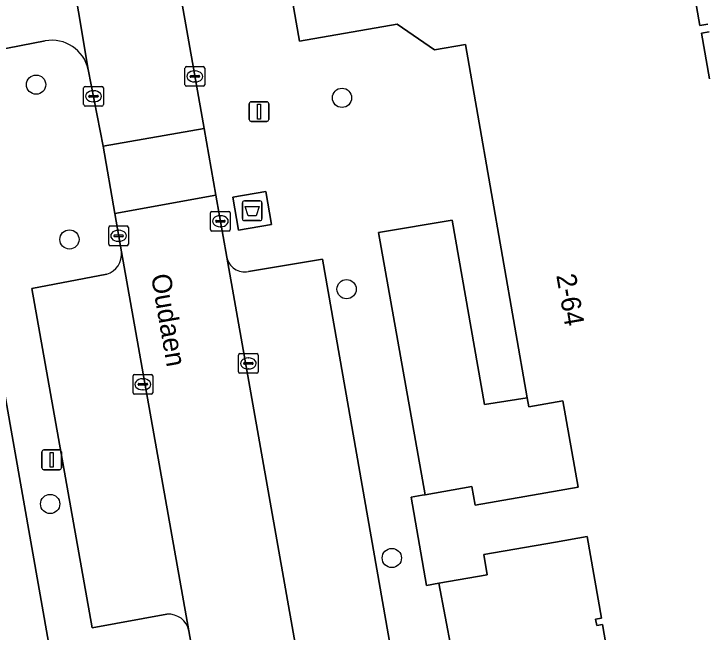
# Model space of a CAD drawing. Extents: x 157793 to 159380, y 380877 to 382313.
# Drawn here: x 158442.91 to 158478.12, y 381309.75 to 381341.14 of the extents above; entities that cross this region are included whole.
import ezdxf

# ---------------------------------------------------------------- set-up
doc = ezdxf.new("R2010")
doc.units = 0
for name, color, linetype in [('IMGEO_Afval_apart_plaats', 7, 'Continuous'), ('IMGEO_Boom', 7, 'Continuous'), ('IMGEO_Erf', 7, 'Continuous'), ('IMGEO_Kolk', 7, 'Continuous'), ('IMGEO_Lichtmast', 7, 'Continuous'), ('IMGEO_Openbare_ruimte_label', 7, 'Continuous'), ('IMGEO_Pand', 7, 'Continuous'), ('IMGEO_Pand_nummerreeks', 7, 'Continuous'), ('IMGEO_Parkeervlak_open', 7, 'Continuous'), ('IMGEO_Rijbaan_lokaal_open', 7, 'Continuous'), ('IMGEO_Voetpad_gesloten', 7, 'Continuous'), ('IMGEO_Voetpad_open', 7, 'Continuous')]:
    doc.layers.add(name, color=color, linetype=linetype)

msp = doc.modelspace()

# ---------------------------------------------------------------- linework, layer by layer
at = {"layer": 'IMGEO_Afval_apart_plaats'}
for p, q in [((158454.619, 381331.642), (158455.409, 381331.642)), ((158455.409, 381331.642), (158454.619, 381331.642)), ((158454.519, 381330.742), (158454.519, 381331.542)), ((158454.519, 381331.542), (158454.519, 381330.742)), ((158455.509, 381331.542), (158455.509, 381330.742)), ((158455.509, 381330.742), (158455.509, 381331.542)), ((158455.409, 381330.642), (158454.619, 381330.642)), ((158454.619, 381330.642), (158455.409, 381330.642))]:
    msp.add_line(p, q, dxfattribs=at)
msp.add_lwpolyline([(158454.662, 381331.356), (158455.366, 381331.356), (158455.217, 381330.886), (158454.811, 381330.886), (158454.662, 381331.356)], dxfattribs=at)
for centre, start, end in [((158454.619, 381331.542), 90, 180), ((158454.619, 381331.542), 90, 180), ((158455.409, 381331.542), 0, 90), ((158455.409, 381331.542), 360, 90), ((158454.619, 381330.742), 180, 270), ((158454.619, 381330.742), 180, 270), ((158455.409, 381330.742), 270, 0), ((158455.409, 381330.742), 270, 0)]:
    msp.add_arc(centre, 0.1, start, end, dxfattribs=at)
at = {"layer": 'IMGEO_Boom'}
for centre in [(158444.039, 381337.544), (158459.577, 381336.872), (158445.733, 381329.684), (158459.809, 381327.16), (158444.755, 381316.254), (158462.106, 381313.512)]:
    msp.add_circle(centre, 0.489, dxfattribs=at)
at = {"layer": 'IMGEO_Erf'}
for points in [[(158476.838, 381345.776), (158477.75, 381340.542), (158478.151, 381340.612)], [(158478.219, 381340.221), (158477.833, 381340.153), (158478.236, 381337.845)], [(158445.137, 381306.551), (158439.742, 381337.106)]]:
    msp.add_lwpolyline(points, dxfattribs=at)
for points in [[(158463.803, 381316.722), (158466.171, 381317.135), (158466.336, 381316.189), (158469.924, 381316.814), (158471.566, 381317.1), (158470.801, 381321.496), (158469.06, 381321.193), (158468.982, 381321.644), (158466.811, 381321.311), (158465.166, 381330.661), (158461.435, 381330.041)], [(158466.956, 381312.653), (158464.5, 381312.226), (158465.785, 381305.462), (158468.237, 381305.889), (158468.391, 381305.005), (158471.933, 381305.622), (158473.544, 381305.902), (158472.806, 381310.138), (158472.513, 381310.087), (158472.457, 381310.411), (158472.755, 381310.463), (158472.034, 381314.598), (158470.42, 381314.317), (158466.776, 381313.683)]]:
    msp.add_lwpolyline(points, close=True, dxfattribs=at)
at = {"layer": 'IMGEO_Kolk'}
for p, q in [((158451.602, 381337.535), (158451.602, 381338.387)), ((158451.677, 381338.461), (158452.529, 381338.461)), ((158452.603, 381338.387), (158452.603, 381337.535)), ((158451.861, 381337.955), (158451.861, 381337.967)), ((158451.904, 381338.004), (158452.302, 381338.004)), ((158452.09, 381338.241), (158452.115, 381338.241)), ((158452.345, 381337.967), (158452.345, 381337.955)), ((158452.299, 381337.918), (158451.901, 381337.918)), ((158452.113, 381337.681), (158452.088, 381337.681)), ((158446.455, 381336.527), (158446.455, 381337.379)), ((158446.53, 381337.453), (158447.382, 381337.453)), ((158447.456, 381337.379), (158447.456, 381336.527)), ((158452.529, 381337.461), (158451.677, 381337.461)), ((158446.714, 381336.947), (158446.714, 381336.959)), ((158447.152, 381336.91), (158446.754, 381336.91)), ((158446.757, 381336.996), (158447.155, 381336.996)), ((158446.943, 381337.233), (158446.968, 381337.233)), ((158447.198, 381336.959), (158447.198, 381336.947)), ((158446.966, 381336.673), (158446.941, 381336.673)), ((158447.382, 381336.453), (158446.53, 381336.453)), ((158452.898, 381330.184), (158452.898, 381331.036)), ((158452.973, 381331.11), (158453.825, 381331.11)), ((158453.899, 381331.036), (158453.899, 381330.184)), ((158453.157, 381330.604), (158453.157, 381330.616)), ((158453.595, 381330.567), (158453.197, 381330.567)), ((158453.2, 381330.653), (158453.598, 381330.653)), ((158453.386, 381330.89), (158453.411, 381330.89)), ((158453.641, 381330.616), (158453.641, 381330.604)), ((158447.728, 381329.442), (158447.728, 381330.294)), ((158447.803, 381330.368), (158448.655, 381330.368)), ((158448.729, 381330.294), (158448.729, 381329.442)), ((158453.409, 381330.33), (158453.384, 381330.33)), ((158447.987, 381329.862), (158447.987, 381329.874)), ((158448.03, 381329.911), (158448.428, 381329.911)), ((158448.216, 381330.148), (158448.241, 381330.148)), ((158448.471, 381329.874), (158448.471, 381329.862)), ((158453.825, 381330.11), (158452.973, 381330.11)), ((158448.425, 381329.825), (158448.027, 381329.825)), ((158448.239, 381329.588), (158448.214, 381329.588)), ((158448.655, 381329.368), (158447.803, 381329.368)), ((158454.395, 381323.888), (158455.247, 381323.888)), ((158454.32, 381322.962), (158454.32, 381323.814)), ((158454.808, 381323.668), (158454.833, 381323.668)), ((158455.321, 381323.814), (158455.321, 381322.962)), ((158454.579, 381323.382), (158454.579, 381323.394)), ((158455.017, 381323.345), (158454.619, 381323.345)), ((158454.622, 381323.431), (158455.02, 381323.431)), ((158455.063, 381323.394), (158455.063, 381323.382)), ((158449.037, 381322.83), (158449.889, 381322.83)), ((158455.247, 381322.888), (158454.395, 381322.888)), ((158454.831, 381323.108), (158454.806, 381323.108)), ((158448.962, 381321.904), (158448.962, 381322.756)), ((158449.45, 381322.61), (158449.475, 381322.61)), ((158449.963, 381322.756), (158449.963, 381321.904)), ((158449.221, 381322.324), (158449.221, 381322.336)), ((158449.659, 381322.287), (158449.261, 381322.287)), ((158449.264, 381322.373), (158449.662, 381322.373)), ((158449.705, 381322.336), (158449.705, 381322.324)), ((158449.889, 381321.83), (158449.037, 381321.83)), ((158449.473, 381322.05), (158449.448, 381322.05))]:
    msp.add_line(p, q, dxfattribs=at)
for points in [[(158451.602, 381337.535), (158451.602, 381338.387)], [(158451.677, 381338.461), (158452.529, 381338.461)], [(158452.603, 381338.387), (158452.603, 381337.535)], [(158446.455, 381336.527), (158446.455, 381337.379)], [(158446.53, 381337.453), (158447.382, 381337.453)], [(158447.456, 381337.379), (158447.456, 381336.527)], [(158452.529, 381337.461), (158451.677, 381337.461)], [(158447.382, 381336.453), (158446.53, 381336.453)], [(158452.898, 381330.184), (158452.898, 381331.036)], [(158452.973, 381331.11), (158453.825, 381331.11)], [(158453.899, 381331.036), (158453.899, 381330.184)], [(158447.728, 381329.442), (158447.728, 381330.294)], [(158447.803, 381330.368), (158448.655, 381330.368)], [(158448.729, 381330.294), (158448.729, 381329.442)], [(158453.825, 381330.11), (158452.973, 381330.11)], [(158448.655, 381329.368), (158447.803, 381329.368)], [(158454.395, 381323.888), (158455.247, 381323.888)], [(158454.32, 381322.962), (158454.32, 381323.814)], [(158455.321, 381323.814), (158455.321, 381322.962)], [(158449.037, 381322.83), (158449.889, 381322.83)], [(158455.247, 381322.888), (158454.395, 381322.888)], [(158448.962, 381321.904), (158448.962, 381322.756)], [(158449.963, 381322.756), (158449.963, 381321.904)], [(158449.889, 381321.83), (158449.037, 381321.83)]]:
    msp.add_lwpolyline(points, dxfattribs=at)
for centre, radius, start, end in [((158451.679, 381338.385), 0.0765, 91.552, 178.448), ((158451.679, 381338.385), 0.0765, 91.552, 178.448), ((158452.527, 381338.385), 0.0765, 1.552, 88.448), ((158452.527, 381338.385), 0.0765, 1.552, 88.448), ((158451.901, 381337.964), 0.0403, 85.8775, 175.7526), ((158452.306, 381337.966), 0.0386, 1.7309, 96.639), ((158451.898, 381337.954), 0.0366, 178.938, 274.7102), ((158452.302, 381337.961), 0.043, 264.8664, 352.4533), ((158446.532, 381337.377), 0.0765, 91.552, 178.448), ((158446.532, 381337.377), 0.0765, 91.552, 178.448), ((158447.38, 381337.377), 0.0765, 1.552, 88.448), ((158447.38, 381337.377), 0.0765, 1.552, 88.448), ((158451.679, 381337.537), 0.0765, 181.552, 268.448), ((158451.679, 381337.537), 0.0765, 181.552, 268.448), ((158452.527, 381337.537), 0.0765, 271.552, 358.448), ((158452.527, 381337.537), 0.0765, 271.552, 358.448), ((158446.754, 381336.956), 0.0403, 85.8775, 175.7526), ((158446.751, 381336.946), 0.0366, 178.938, 274.7102), ((158447.155, 381336.953), 0.043, 264.8664, 352.4533), ((158447.159, 381336.958), 0.0386, 1.7309, 96.639), ((158446.532, 381336.529), 0.0765, 181.552, 268.448), ((158446.532, 381336.529), 0.0765, 181.552, 268.448), ((158447.38, 381336.529), 0.0765, 271.552, 358.448), ((158447.38, 381336.529), 0.0765, 271.552, 358.448), ((158452.975, 381331.034), 0.0765, 91.552, 178.448), ((158452.975, 381331.034), 0.0765, 91.552, 178.448), ((158453.823, 381331.034), 0.0765, 1.552, 88.448), ((158453.823, 381331.034), 0.0765, 1.552, 88.448), ((158453.197, 381330.613), 0.0403, 85.8775, 175.7526), ((158453.194, 381330.603), 0.0366, 178.938, 274.7102), ((158453.598, 381330.61), 0.043, 264.8664, 352.4533), ((158453.602, 381330.615), 0.0386, 1.7309, 96.639), ((158447.805, 381330.292), 0.0765, 91.552, 178.448), ((158447.805, 381330.292), 0.0765, 91.552, 178.448), ((158448.653, 381330.292), 0.0765, 1.552, 88.448), ((158448.653, 381330.292), 0.0765, 1.552, 88.448), ((158448.027, 381329.871), 0.0403, 85.8775, 175.7526), ((158448.024, 381329.861), 0.0366, 178.938, 274.7102), ((158448.428, 381329.868), 0.043, 264.8664, 352.4533), ((158448.432, 381329.873), 0.0386, 1.7309, 96.639), ((158452.975, 381330.186), 0.0765, 181.552, 268.448), ((158452.975, 381330.186), 0.0765, 181.552, 268.448), ((158453.823, 381330.186), 0.0765, 271.552, 358.448), ((158453.823, 381330.186), 0.0765, 271.552, 358.448), ((158447.805, 381329.444), 0.0765, 181.552, 268.448), ((158447.805, 381329.444), 0.0765, 181.552, 268.448), ((158448.653, 381329.444), 0.0765, 271.552, 358.448), ((158448.653, 381329.444), 0.0765, 271.552, 358.448), ((158454.397, 381323.812), 0.0765, 91.552, 178.448), ((158454.397, 381323.812), 0.0765, 91.552, 178.448), ((158455.245, 381323.812), 0.0765, 1.552, 88.448), ((158455.245, 381323.812), 0.0765, 1.552, 88.448), ((158454.619, 381323.391), 0.0403, 85.8775, 175.7526), ((158454.616, 381323.381), 0.0366, 178.938, 274.7102), ((158455.02, 381323.388), 0.043, 264.8664, 352.4533), ((158455.024, 381323.393), 0.0386, 1.7309, 96.639), ((158449.039, 381322.754), 0.0765, 91.552, 178.448), ((158449.039, 381322.754), 0.0765, 91.552, 178.448), ((158449.887, 381322.754), 0.0765, 1.552, 88.448), ((158449.887, 381322.754), 0.0765, 1.552, 88.448), ((158454.397, 381322.964), 0.0765, 181.552, 268.448), ((158454.397, 381322.964), 0.0765, 181.552, 268.448), ((158455.245, 381322.964), 0.0765, 271.552, 358.448), ((158455.245, 381322.964), 0.0765, 271.552, 358.448), ((158449.261, 381322.333), 0.0403, 85.8775, 175.7526), ((158449.258, 381322.323), 0.0366, 178.938, 274.7102), ((158449.662, 381322.33), 0.043, 264.8664, 352.4533), ((158449.666, 381322.335), 0.0386, 1.7309, 96.639), ((158449.039, 381321.906), 0.0765, 181.552, 268.448), ((158449.039, 381321.906), 0.0765, 181.552, 268.448), ((158449.887, 381321.906), 0.0765, 271.552, 358.448), ((158449.887, 381321.906), 0.0765, 271.552, 358.448)]:
    msp.add_arc(centre, radius, start, end, dxfattribs=at)
for centre, major_axis, ratio, start_param, end_param in [((158452.089, 381337.961), (-0.387, 0.002), 0.722429, 4.712389, 7.853982), ((158452.114, 381337.961), (-0.39, 0.002), 0.717154, 1.570796, 4.712389), ((158446.942, 381336.953), (-0.387, 0.002), 0.722429, 4.712389, 7.853982), ((158446.967, 381336.953), (-0.39, 0.002), 0.717154, 1.570796, 4.712389), ((158453.385, 381330.61), (-0.387, 0.002), 0.722429, 4.712389, 7.853982), ((158453.41, 381330.61), (-0.39, 0.002), 0.717154, 1.570796, 4.712389), ((158448.215, 381329.868), (-0.387, 0.002), 0.722429, 4.712389, 7.853982), ((158448.24, 381329.868), (-0.39, 0.002), 0.717154, 1.570796, 4.712389), ((158454.807, 381323.388), (-0.387, 0.002), 0.722429, 4.712389, 7.853982), ((158454.832, 381323.388), (-0.39, 0.002), 0.717154, 1.570796, 4.712389), ((158449.449, 381322.33), (-0.387, 0.002), 0.722429, 4.712389, 7.853982), ((158449.474, 381322.33), (-0.39, 0.002), 0.717154, 1.570796, 4.712389)]:
    msp.add_ellipse(centre, major_axis=major_axis, ratio=ratio, start_param=start_param, end_param=end_param, dxfattribs=at)
at = {"layer": 'IMGEO_Lichtmast'}
for p, q in [((158454.868, 381335.774), (158454.868, 381336.574)), ((158454.868, 381336.574), (158454.868, 381335.774)), ((158454.968, 381336.674), (158455.758, 381336.674)), ((158455.758, 381336.674), (158454.968, 381336.674)), ((158455.858, 381336.574), (158455.858, 381335.774)), ((158455.858, 381335.774), (158455.858, 381336.574)), ((158455.758, 381335.674), (158454.968, 381335.674)), ((158454.968, 381335.674), (158455.758, 381335.674)), ((158444.432, 381318.996), (158445.222, 381318.996)), ((158445.222, 381318.996), (158444.432, 381318.996)), ((158444.332, 381318.096), (158444.332, 381318.896)), ((158444.332, 381318.896), (158444.332, 381318.096)), ((158445.322, 381318.896), (158445.322, 381318.096)), ((158445.322, 381318.096), (158445.322, 381318.896)), ((158445.222, 381317.996), (158444.432, 381317.996)), ((158444.432, 381317.996), (158445.222, 381317.996))]:
    msp.add_line(p, q, dxfattribs=at)
for points in [[(158455.288, 381336.549), (158455.438, 381336.549), (158455.438, 381335.799), (158455.288, 381335.799), (158455.288, 381336.549)], [(158444.752, 381318.871), (158444.902, 381318.871), (158444.902, 381318.121), (158444.752, 381318.121), (158444.752, 381318.871)]]:
    msp.add_lwpolyline(points, dxfattribs=at)
for centre, start, end in [((158454.968, 381336.574), 90, 180), ((158454.968, 381336.574), 90, 180), ((158455.758, 381336.574), 0, 90), ((158455.758, 381336.574), 360, 90), ((158454.968, 381335.774), 180, 270), ((158454.968, 381335.774), 180, 270), ((158455.758, 381335.774), 270, 0), ((158455.758, 381335.774), 270, 0), ((158444.432, 381318.896), 90, 180), ((158444.432, 381318.896), 90, 180), ((158445.222, 381318.896), 0, 90), ((158445.222, 381318.896), 360, 90), ((158444.432, 381318.096), 180, 270), ((158444.432, 381318.096), 180, 270), ((158445.222, 381318.096), 270, 0), ((158445.222, 381318.096), 270, 0)]:
    msp.add_arc(centre, 0.1, start, end, dxfattribs=at)
at = {"layer": 'IMGEO_Pand'}
for points in [[(158478.151, 381340.612), (158477.75, 381340.542), (158476.838, 381345.776)], [(158456.89, 381342.77), (158457.415, 381339.757), (158462.379, 381340.622), (158464.281, 381339.307), (158465.857, 381339.581), (158468.982, 381321.644), (158469.06, 381321.193), (158470.801, 381321.496), (158471.566, 381317.1), (158469.924, 381316.814), (158466.336, 381316.189), (158466.171, 381317.135), (158463.803, 381316.722), (158463.652, 381316.696), (158463.094, 381316.599), (158463.875, 381312.117), (158464.5, 381312.226), (158466.956, 381312.653), (158466.776, 381313.683), (158470.42, 381314.317), (158472.034, 381314.598), (158472.755, 381310.463), (158472.457, 381310.411), (158472.513, 381310.087), (158472.806, 381310.138), (158473.544, 381305.902)], [(158478.236, 381337.845), (158477.833, 381340.153), (158478.219, 381340.221)]]:
    msp.add_lwpolyline(points, dxfattribs=at)
at = {"layer": 'IMGEO_Parkeervlak_open'}
for points in [[(158451.804, 381309.815), (158448.371, 381329.05)], [(158453.725, 381328.788), (158458.855, 381299.797)], [(158459.585, 381300.826), (158463.363, 381301.46), (158458.58, 381328.685), (158454.821, 381328.062)], [(158447.626, 381327.929), (158443.825, 381327.188), (158446.888, 381309.961), (158450.677, 381310.653)]]:
    msp.add_lwpolyline(points, dxfattribs=at)
for centre, radius, start, end in [((158447.337, 381328.929), 1.041, 286.129, 6.6562), ((158454.63, 381328.963), 0.921, 190.9718, 281.9866), ((158450.771, 381309.602), 1.055, 11.6298, 95.1036)]:
    msp.add_arc(centre, radius, start, end, dxfattribs=at)
at = {"layer": 'IMGEO_Rijbaan_lokaal_open'}
for points in [[(158505.213, 381385.172), (158504.063, 381384.916), (158476.602, 381380.158), (158440.528, 381373.814), (158445.193, 381347.236), (158445.222, 381347.098), (158445.233, 381347.012), (158446.688, 381338.314), (158447.454, 381334.427), (158452.57, 381335.311), (158451.692, 381340.294), (158450.847, 381345.084), (158450.524, 381346.918), (158449.648, 381351.886), (158449.222, 381354.283), (158448.428, 381358.713), (158447.508, 381363.857)], [(158446.688, 381338.314), (158445.233, 381347.012)], [(158443.603, 381344.906), (158437.487, 381343.779), (158415.288, 381339.829), (158416.206, 381334.702), (158439.445, 381338.78), (158444.501, 381339.766)]]:
    msp.add_lwpolyline(points, dxfattribs=at)
for points in [[(158447.454, 381334.427), (158448.032, 381331), (158453.166, 381331.927), (158452.57, 381335.311)], [(158451.804, 381309.815), (158452.439, 381306.208), (158456.995, 381279.728), (158457.2, 381278.81), (158462.317, 381279.793), (158462.181, 381280.566), (158460.643, 381289.284), (158460.232, 381291.61), (158458.873, 381299.693), (158458.855, 381299.797), (158453.725, 381328.788), (158453.166, 381331.927), (158448.032, 381331), (158448.371, 381329.05)]]:
    msp.add_lwpolyline(points, close=True, dxfattribs=at)
msp.add_arc((158444.838, 381337.9), 1.896, 12.6074, 100.2304, dxfattribs=at)
at = {"layer": 'IMGEO_Voetpad_gesloten'}
msp.add_lwpolyline([(158455.707, 381332.124), (158454.032, 381331.835), (158454.321, 381330.159), (158455.997, 381330.449)], close=True, dxfattribs=at)
at = {"layer": 'IMGEO_Voetpad_open'}
for points in [[(158447.508, 381363.857), (158448.428, 381358.713), (158449.222, 381354.283), (158449.648, 381351.886), (158450.524, 381346.918), (158450.847, 381345.084), (158451.692, 381340.294), (158452.57, 381335.311), (158453.166, 381331.927), (158453.725, 381328.788)], [(158465.785, 381305.462), (158464.5, 381312.226), (158463.875, 381312.117), (158463.094, 381316.599), (158463.652, 381316.696), (158463.803, 381316.722), (158461.435, 381330.041), (158465.166, 381330.661), (158466.811, 381321.311), (158468.982, 381321.644), (158465.857, 381339.581), (158464.281, 381339.307), (158462.379, 381340.622), (158457.415, 381339.757), (158456.89, 381342.77)], [(158444.501, 381339.766), (158439.445, 381338.78), (158439.742, 381337.106), (158445.137, 381306.551), (158445.405, 381305.032), (158450.762, 381274.698)], [(158447.454, 381334.427), (158446.688, 381338.314)], [(158448.371, 381329.05), (158448.032, 381331), (158447.454, 381334.427)], [(158454.821, 381328.062), (158458.58, 381328.685), (158463.363, 381301.46), (158459.585, 381300.826)], [(158450.677, 381310.653), (158446.888, 381309.961), (158443.825, 381327.188), (158447.626, 381327.929)], [(158452.439, 381306.208), (158451.804, 381309.815)]]:
    msp.add_lwpolyline(points, dxfattribs=at)
msp.add_lwpolyline([(158454.321, 381330.159), (158454.032, 381331.835), (158455.707, 381332.124), (158455.997, 381330.449)], close=True, dxfattribs=at)
for centre, radius, start, end in [((158444.838, 381337.9), 1.896, 12.6074, 100.2304), ((158447.337, 381328.929), 1.041, 286.129, 6.6562), ((158454.63, 381328.963), 0.921, 190.9718, 281.9866), ((158450.771, 381309.602), 1.055, 11.6298, 95.1036)]:
    msp.add_arc(centre, radius, start, end, dxfattribs=at)

# ---------------------------------------------------------------- texts
at = {"layer": 'IMGEO_Openbare_ruimte_label'}
msp.add_text('Oudaen', height=1, rotation=279.9051, dxfattribs=at).set_placement((158449.87, 381327.855))
at = {"layer": 'IMGEO_Pand_nummerreeks'}
msp.add_text('2-64', height=1, rotation=279.8833, dxfattribs=at).set_placement((158470.456, 381327.863))

doc.saveas('drawing.dxf')
